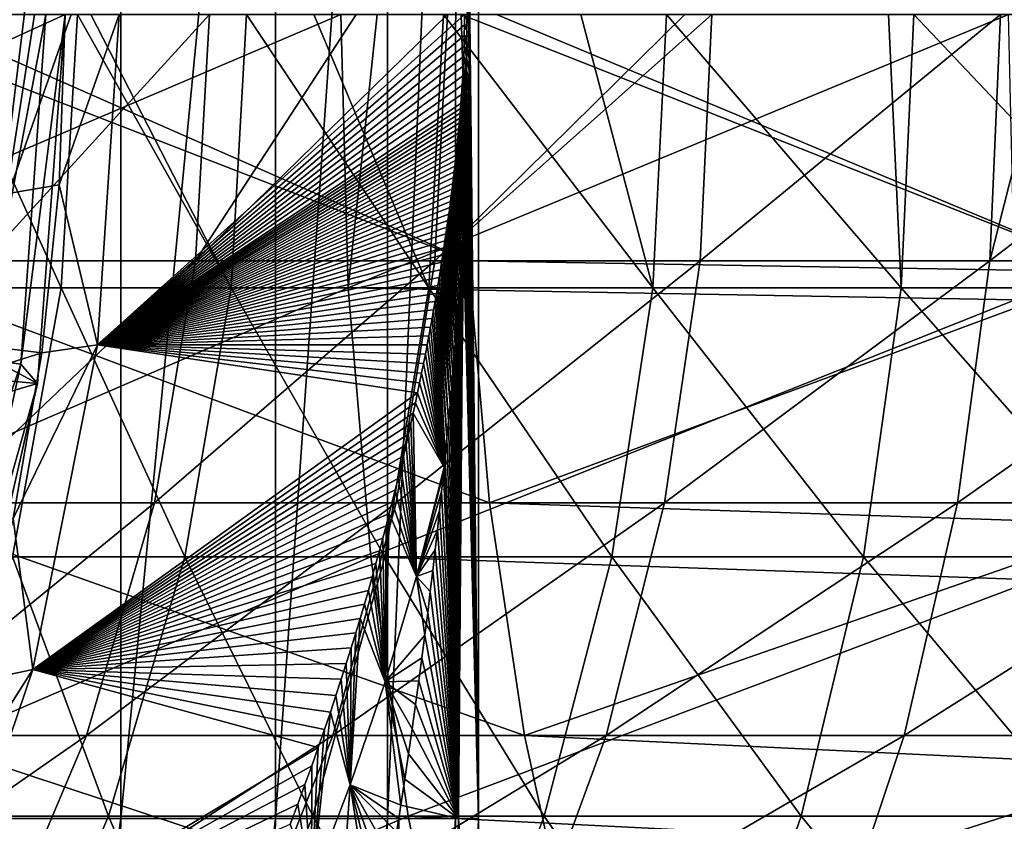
# Model space of a CAD drawing. Header units: metres. Extents: x 26 to 263, y -109 to 109.
# Tile 497 of 656: x 100.76 to 105.93, y -4.24 to -0.03. Entities that reach past the tile are written whole.
import ezdxf

# ---------------------------------------------------------------- set-up
doc = ezdxf.new("R2010")
doc.units = ezdxf.units.M
doc.layers.add('solid_500750', color=7, linetype='CONTINUOUS')

msp = doc.modelspace()

# ---------------------------------------------------------------- linework, layer by layer
at = {"layer": 'solid_500750'}
for points in [[(100.27169, -4.220759, -8.915904), (100.272202, 4.16214, -8.916275), (101.292938, 4.16214, -7.307853)], [(101.292381, -4.220759, -7.307549), (100.27169, -4.220759, -8.915904), (101.292938, 4.16214, -7.307853)], [(101.292381, -4.220759, -7.307549), (101.292938, 4.16214, -7.307853), (102.104034, 4.16214, -5.584182)], [(102.103447, -4.220759, -5.58395), (101.292381, -4.220759, -7.307549), (102.104034, 4.16214, -5.584182)], [(102.103447, -4.220759, -5.58395), (102.104034, 4.16214, -5.584182), (102.692703, 4.16214, -3.772445)], [(102.692093, -4.220759, -3.772288), (102.103447, -4.220759, -5.58395), (102.692703, 4.16214, -3.772445)], [(102.692093, -4.220759, -3.772288), (102.692703, 4.16214, -3.772445), (103.04966, 4.16214, -1.901214)], [(103.049034, -4.220759, -1.901135), (102.692093, -4.220759, -3.772288), (103.04966, 4.16214, -1.901214)], [(103.049034, -4.220759, -1.901135), (103.04966, 4.16214, -1.901214), (103.169273, 4.16214)], [(103.16864, -4.220759), (103.049034, -4.220759, -1.901135), (103.169273, 4.16214)], [(103.066521, 4.16214, 1.762635), (103.16864, -4.220759), (103.169273, 4.16214)], [(103.066521, 4.16214, 1.762635), (103.122345, 0.141442, 1.447564), (103.16864, -4.220759)], [(103.122345, 0.141442, 1.447564), (103.122971, 0, 1.441266), (103.16864, -4.220759)], [(100.854797, -1.937549, 38), (97.10952, -1.605924, 38), (97.25, 0, 38)], [(100.854797, -1.937549, 38), (97.25, 0, 38), (101, 0, 38)], [(101, 0, 38), (97.999527, 0.008104, 38), (97.899147, -1.415541, 38)], [(100.96843, -0.894344, 38), (101, 0, 38), (97.899147, -1.415541, 38)], [(103.116379, -1.293583, 96.456635), (99.785339, 0, 94.826462), (100.179688, 0, 95.050835)], [(103.116379, -1.293583, 96.456635), (99.829506, -1.293583, 94.749786), (99.785339, 0, 94.826462)], [(103.116379, -1.293583, 96.456635), (100.179688, 0, 95.050835), (103.079071, 0, 96.536865)], [(100.979202, -1.435788, 67.34436), (100.240311, -1.435788, 65.562065), (100.328735, 0, 65.529854)], [(101.064476, 0, 67.304558), (100.979202, -1.435788, 67.34436), (100.328735, 0, 65.529854)], [(100.57692, -1.293583, 69.803154), (101.031456, 0, 70.389801), (100.653534, 0, 69.758881)], [(100.57692, -1.293583, 69.803154), (101.756989, 0, 71.48912), (101.031456, 0, 70.389801)], [(101.684532, -1.293583, 71.539917), (101.756989, 0, 71.48912), (100.57692, -1.293583, 69.803154)], [(100.767738, -1.835723, 41.644981), (100.854797, -1.937549, 38), (101, 0, 38)], [(100.899033, 0, 41.644981), (100.767738, -1.835723, 41.644981), (101, 0, 38)], [(101.283409, 0, 36.392689), (101, 0, 38), (100.96843, -0.894344, 38)], [(101.283409, 0, 36.392689), (100.96843, -0.894344, 38), (101.169769, -1.733833, 36.392689)], [(101.870766, -1.435788, 69.055405), (100.979202, -1.435788, 67.34436), (101.064476, 0, 67.304558)], [(101.135612, 0, 67.45549), (101.870766, -1.435788, 69.055405), (101.064476, 0, 67.304558)], [(101.135612, 0, 67.45549), (101.95224, 0, 69.008308), (101.870766, -1.435788, 69.055405)], [(103.09597, 0, 1.807087), (101.283409, 0, 36.392689), (101.169769, -1.733833, 36.392689)], [(103.09568, -0.055153, 1.810572), (103.09597, 0, 1.807087), (101.169769, -1.733833, 36.392689)], [(101.684532, -1.293583, 71.539917), (102.527756, 0, 72.526733), (101.756989, 0, 71.48912)], [(101.684532, -1.293583, 71.539917), (103.007187, 0, 73.116501), (102.527756, 0, 72.526733)], [(102.939438, -1.293583, 73.173424), (103.007187, 0, 73.116501), (101.684532, -1.293583, 71.539917)], [(102.908203, -1.435788, 70.682137), (101.870766, -1.435788, 69.055405), (101.95224, 0, 69.008308)], [(102.306038, 0, 69.598961), (102.908203, -1.435788, 70.682137), (101.95224, 0, 69.008308)], [(102.306038, 0, 69.598961), (102.985268, 0, 70.628113), (102.908203, -1.435788, 70.682137)], [(105.951111, 0, 99.346474), (102.637108, 0, 97.985046), (102.486252, -1.435788, 97.811661)], [(105.986153, -1.497833, 99.250198), (105.951111, 0, 99.346474), (102.486252, -1.435788, 97.811661)], [(104.083611, -1.435788, 72.212151), (102.908203, -1.435788, 70.682137), (102.985268, 0, 70.628113)], [(102.939438, -1.293583, 73.173424), (104.251686, 0, 74.484657), (103.007187, 0, 73.116501)], [(102.939438, -1.293583, 73.173424), (104.394592, 0, 74.628609), (104.251686, 0, 74.484657)], [(104.332069, -1.293583, 74.691216), (104.394592, 0, 74.628609), (102.939438, -1.293583, 73.173424)], [(103.706833, 0, 71.599495), (104.083611, -1.435788, 72.212151), (102.985268, 0, 70.628113)], [(106.497215, -1.351991, 97.846069), (103.079071, 0, 96.536865), (103.263115, 0, 96.621925)], [(106.497215, -1.351991, 97.846069), (103.116379, -1.293583, 96.456635), (103.079071, 0, 96.536865)], [(103.122864, -0.058775, 1.442385), (103.09597, 0, 1.807087), (103.09568, -0.055153, 1.810572)], [(103.122971, 0, 1.441266), (103.09597, 0, 1.807087), (103.122864, -0.058775, 1.442385)], [(103.122971, 0, 1.441266), (103.122864, -0.058775, 1.442385), (103.16864, -4.220759)], [(106.497215, -1.351991, 97.846069), (103.263115, 0, 96.621925), (106.464142, 0, 97.936935)], [(103.706833, 0, 71.599495), (104.155663, 0, 72.151619), (104.083611, -1.435788, 72.212151)], [(105.388016, -1.435788, 73.633797), (104.083611, -1.435788, 72.212151), (104.155663, 0, 72.151619)], [(105.320724, 0, 73.432449), (105.388016, -1.435788, 73.633797), (104.155663, 0, 72.151619)], [(104.332069, -1.293583, 74.691216), (105.908638, 0, 76.013901), (104.394592, 0, 74.628609)], [(105.851814, -1.293583, 76.081726), (105.908638, 0, 76.013901), (104.332069, -1.293583, 74.691216)], [(105.320724, 0, 73.432449), (105.454514, 0, 73.567207), (105.388016, -1.435788, 73.633797)], [(106.811478, -1.435788, 74.936218), (105.388016, -1.435788, 73.633797), (105.454514, 0, 73.567207)], [(106.87191, 0, 74.864082), (106.811478, -1.435788, 74.936218), (105.454514, 0, 73.567207)], [(105.851814, -1.293583, 76.081726), (106.182014, 0, 76.239441), (105.908638, 0, 76.013901)], [(105.851814, -1.293583, 76.081726), (107.537758, 0, 77.261826), (106.182014, 0, 76.239441)], [(107.487068, -1.293583, 77.334351), (107.537758, 0, 77.261826), (105.851814, -1.293583, 76.081726)], [(102.446564, 0, 97.896996), (99.444855, 0, 96.358513), (99.083565, -1.435788, 96.044678)], [(102.486252, -1.435788, 97.811661), (102.446564, 0, 97.896996), (99.083565, -1.435788, 96.044678)], [(100.557426, -1.805485, 45.296143), (100.767738, -1.835723, 41.644981), (100.899033, 0, 41.644981)], [(100.557426, -1.805485, 45.296143), (100.899033, 0, 41.644981), (100.840248, 0, 42.868813)], [(100.686554, 0, 45.296143), (100.557426, -1.805485, 45.296143), (100.840248, 0, 42.868813)], [(102.637108, 0, 97.985046), (102.446564, 0, 97.896996), (102.486252, -1.435788, 97.811661)], [(103.094841, -0.110333, 1.820886), (103.09568, -0.055153, 1.810572), (101.169769, -1.733833, 36.392689)], [(103.122543, -0.117442, 1.445542), (103.09568, -0.055153, 1.810572), (103.094841, -0.110333, 1.820886)], [(103.122864, -0.058775, 1.442385), (103.09568, -0.055153, 1.810572), (103.122543, -0.117442, 1.445542)], [(103.122864, -0.058775, 1.442385), (103.122543, -0.117442, 1.445542), (103.16864, -4.220759)], [(103.09346, -0.165212, 1.837698), (103.094841, -0.110333, 1.820886), (101.169769, -1.733833, 36.392689)], [(103.121284, -0.234706, 1.4581), (103.094841, -0.110333, 1.820886), (103.09346, -0.165212, 1.837698)], [(103.122543, -0.117442, 1.445542), (103.094841, -0.110333, 1.820886), (103.122025, -0.17609, 1.450783)], [(103.122025, -0.17609, 1.450783), (103.094841, -0.110333, 1.820886), (103.121284, -0.234706, 1.4581)], [(103.122543, -0.117442, 1.445542), (103.122025, -0.17609, 1.450783), (103.16864, -4.220759)], [(103.091576, -0.219314, 1.860504), (103.09346, -0.165212, 1.837698), (101.169769, -1.733833, 36.392689)], [(103.120369, -0.292619, 1.467151), (103.09346, -0.165212, 1.837698), (103.091576, -0.219314, 1.860504)], [(103.121284, -0.234706, 1.4581), (103.09346, -0.165212, 1.837698), (103.120369, -0.292619, 1.467151)], [(103.122025, -0.17609, 1.450783), (103.121284, -0.234706, 1.4581), (103.16864, -4.220759)], [(103.089272, -0.271922, 1.888115), (103.091576, -0.219314, 1.860504), (101.169769, -1.733833, 36.392689)], [(103.118004, -0.406125, 1.490322), (103.091576, -0.219314, 1.860504), (103.089272, -0.271922, 1.888115)], [(103.120369, -0.292619, 1.467151), (103.091576, -0.219314, 1.860504), (103.119263, -0.349911, 1.478032)], [(103.119263, -0.349911, 1.478032), (103.091576, -0.219314, 1.860504), (103.118004, -0.406125, 1.490322)], [(103.121284, -0.234706, 1.4581), (103.120369, -0.292619, 1.467151), (103.16864, -4.220759)], [(103.086624, -0.322781, 1.919518), (103.089272, -0.271922, 1.888115), (101.169769, -1.733833, 36.392689)], [(103.116615, -0.460727, 1.503714), (103.089272, -0.271922, 1.888115), (103.086624, -0.322781, 1.919518)], [(103.118004, -0.406125, 1.490322), (103.089272, -0.271922, 1.888115), (103.116615, -0.460727, 1.503714)], [(103.120369, -0.292619, 1.467151), (103.119263, -0.349911, 1.478032), (103.16864, -4.220759)], [(103.083679, -0.371951, 1.954052), (103.086624, -0.322781, 1.919518), (101.169769, -1.733833, 36.392689)], [(103.11348, -0.566251, 1.533577), (103.086624, -0.322781, 1.919518), (103.083679, -0.371951, 1.954052)], [(103.116615, -0.460727, 1.503714), (103.086624, -0.322781, 1.919518), (103.115097, -0.514038, 1.518255)], [(103.115097, -0.514038, 1.518255), (103.086624, -0.322781, 1.919518), (103.11348, -0.566251, 1.533577)], [(103.119263, -0.349911, 1.478032), (103.118004, -0.406125, 1.490322), (103.16864, -4.220759)], [(103.080482, -0.419747, 1.991142), (103.083679, -0.371951, 1.954052), (101.169769, -1.733833, 36.392689)], [(103.111755, -0.617163, 1.549692), (103.083679, -0.371951, 1.954052), (103.080482, -0.419747, 1.991142)], [(103.11348, -0.566251, 1.533577), (103.083679, -0.371951, 1.954052), (103.111755, -0.617163, 1.549692)], [(103.118004, -0.406125, 1.490322), (103.116615, -0.460727, 1.503714), (103.16864, -4.220759)], [(103.076897, -0.468421, 2.032146), (103.080482, -0.419747, 1.991142), (101.169769, -1.733833, 36.392689)], [(103.109886, -0.668554, 1.566981), (103.080482, -0.419747, 1.991142), (103.076897, -0.468421, 2.032146)], [(103.111755, -0.617163, 1.549692), (103.080482, -0.419747, 1.991142), (103.109886, -0.668554, 1.566981)], [(103.116615, -0.460727, 1.503714), (103.115097, -0.514038, 1.518255), (103.16864, -4.220759)], [(103.074944, -0.493287, 2.054274), (103.076897, -0.468421, 2.032146), (101.169769, -1.733833, 36.392689)], [(103.072853, -0.518804, 2.077742), (103.074944, -0.493287, 2.054274), (101.169769, -1.733833, 36.392689)], [(103.105675, -0.773817, 1.605264), (103.074944, -0.493287, 2.054274), (103.072853, -0.518804, 2.077742)], [(103.107864, -0.720656, 1.585448), (103.076897, -0.468421, 2.032146), (103.074944, -0.493287, 2.054274)], [(103.107864, -0.720656, 1.585448), (103.074944, -0.493287, 2.054274), (103.105675, -0.773817, 1.605264)], [(103.109886, -0.668554, 1.566981), (103.076897, -0.468421, 2.032146), (103.107864, -0.720656, 1.585448)], [(103.115097, -0.514038, 1.518255), (103.11348, -0.566251, 1.533577), (103.16864, -4.220759)], [(103.070641, -0.544884, 2.102478), (103.072853, -0.518804, 2.077742), (101.169769, -1.733833, 36.392689)], [(103.068298, -0.571412, 2.128371), (103.070641, -0.544884, 2.102478), (101.169769, -1.733833, 36.392689)], [(103.103264, -0.828935, 1.62674), (103.070641, -0.544884, 2.102478), (103.068298, -0.571412, 2.128371)], [(103.103264, -0.828935, 1.62674), (103.072853, -0.518804, 2.077742), (103.070641, -0.544884, 2.102478)], [(103.105675, -0.773817, 1.605264), (103.072853, -0.518804, 2.077742), (103.103264, -0.828935, 1.62674)], [(103.11348, -0.566251, 1.533577), (103.111755, -0.617163, 1.549692), (103.16864, -4.220759)], [(103.065834, -0.598367, 2.155411), (103.068298, -0.571412, 2.128371), (101.169769, -1.733833, 36.392689)], [(103.06324, -0.625751, 2.183589), (103.065834, -0.598367, 2.155411), (101.169769, -1.733833, 36.392689)], [(103.097824, -0.943434, 1.674053), (103.065834, -0.598367, 2.155411), (103.06324, -0.625751, 2.183589)], [(103.100639, -0.885638, 1.649739), (103.068298, -0.571412, 2.128371), (103.065834, -0.598367, 2.155411)], [(103.100639, -0.885638, 1.649739), (103.065834, -0.598367, 2.155411), (103.097824, -0.943434, 1.674053)], [(103.103264, -0.828935, 1.62674), (103.068298, -0.571412, 2.128371), (103.100639, -0.885638, 1.649739)], [(103.111755, -0.617163, 1.549692), (103.109886, -0.668554, 1.566981), (103.16864, -4.220759)], [(103.060539, -0.653452, 2.212753), (103.06324, -0.625751, 2.183589), (101.169769, -1.733833, 36.392689)], [(103.057716, -0.681459, 2.242903), (103.060539, -0.653452, 2.212753), (101.169769, -1.733833, 36.392689)], [(103.09481, -1.002383, 1.699718), (103.060539, -0.653452, 2.212753), (103.057716, -0.681459, 2.242903)], [(103.09481, -1.002383, 1.699718), (103.06324, -0.625751, 2.183589), (103.060539, -0.653452, 2.212753)], [(103.097824, -0.943434, 1.674053), (103.06324, -0.625751, 2.183589), (103.09481, -1.002383, 1.699718)], [(103.109886, -0.668554, 1.566981), (103.107864, -0.720656, 1.585448), (103.16864, -4.220759)], [(103.054771, -0.709785, 2.27403), (103.057716, -0.681459, 2.242903), (101.169769, -1.733833, 36.392689)], [(103.051712, -0.738409, 2.306063), (103.054771, -0.709785, 2.27403), (101.169769, -1.733833, 36.392689)], [(103.088211, -1.122906, 1.754523), (103.054771, -0.709785, 2.27403), (103.051712, -0.738409, 2.306063)], [(103.091606, -1.062274, 1.726576), (103.057716, -0.681459, 2.242903), (103.054771, -0.709785, 2.27403)], [(103.091606, -1.062274, 1.726576), (103.054771, -0.709785, 2.27403), (103.088211, -1.122906, 1.754523)], [(103.09481, -1.002383, 1.699718), (103.057716, -0.681459, 2.242903), (103.091606, -1.062274, 1.726576)], [(103.107864, -0.720656, 1.585448), (103.105675, -0.773817, 1.605264), (103.16864, -4.220759)], [(103.048538, -0.767304, 2.338993), (103.051712, -0.738409, 2.306063), (101.169769, -1.733833, 36.392689)], [(103.045242, -0.796559, 2.372886), (103.048538, -0.767304, 2.338993), (101.169769, -1.733833, 36.392689)], [(103.08461, -1.184505, 1.78364), (103.048538, -0.767304, 2.338993), (103.045242, -0.796559, 2.372886)], [(103.088211, -1.122906, 1.754523), (103.051712, -0.738409, 2.306063), (103.048538, -0.767304, 2.338993)], [(103.088211, -1.122906, 1.754523), (103.048538, -0.767304, 2.338993), (103.08461, -1.184505, 1.78364)], [(103.105675, -0.773817, 1.605264), (103.103264, -0.828935, 1.62674), (103.16864, -4.220759)], [(103.041809, -0.826235, 2.407786), (103.045242, -0.796559, 2.372886), (101.169769, -1.733833, 36.392689)], [(103.038246, -0.856296, 2.443663), (103.041809, -0.826235, 2.407786), (101.169769, -1.733833, 36.392689)], [(103.076759, -1.31115, 1.845475), (103.041809, -0.826235, 2.407786), (103.038246, -0.856296, 2.443663)], [(103.080795, -1.247266, 1.813959), (103.045242, -0.796559, 2.372886), (103.041809, -0.826235, 2.407786)], [(103.080795, -1.247266, 1.813959), (103.041809, -0.826235, 2.407786), (103.076759, -1.31115, 1.845475)], [(103.08461, -1.184505, 1.78364), (103.045242, -0.796559, 2.372886), (103.080795, -1.247266, 1.813959)], [(103.034538, -0.886844, 2.480613), (103.038246, -0.856296, 2.443663), (101.169769, -1.733833, 36.392689)], [(103.076759, -1.31115, 1.845475), (103.038246, -0.856296, 2.443663), (103.034538, -0.886844, 2.480613)], [(103.103264, -0.828935, 1.62674), (103.100639, -0.885638, 1.649739), (103.16864, -4.220759)], [(100.877762, -1.776128, 38), (100.96843, -0.894344, 38), (97.899147, -1.415541, 38)], [(101.169769, -1.733833, 36.392689), (100.96843, -0.894344, 38), (100.877762, -1.776128, 38)], [(103.03067, -0.917909, 2.518662), (103.034538, -0.886844, 2.480613), (101.169769, -1.733833, 36.392689)], [(103.026657, -0.949479, 2.557801), (103.03067, -0.917909, 2.518662), (101.169769, -1.733833, 36.392689)], [(103.06794, -1.443332, 1.912474), (103.03067, -0.917909, 2.518662), (103.026657, -0.949479, 2.557801)], [(103.072479, -1.376521, 1.878322), (103.034538, -0.886844, 2.480613), (103.03067, -0.917909, 2.518662)], [(103.072479, -1.376521, 1.878322), (103.03067, -0.917909, 2.518662), (103.06794, -1.443332, 1.912474)], [(103.076759, -1.31115, 1.845475), (103.034538, -0.886844, 2.480613), (103.072479, -1.376521, 1.878322)], [(103.100639, -0.885638, 1.649739), (103.097824, -0.943434, 1.674053), (103.16864, -4.220759)], [(103.022469, -0.981646, 2.598123), (103.026657, -0.949479, 2.557801), (101.169769, -1.733833, 36.392689)], [(103.01812, -1.014397, 2.639615), (103.022469, -0.981646, 2.598123), (101.169769, -1.733833, 36.392689)], [(103.063118, -1.511822, 1.94804), (103.022469, -0.981646, 2.598123), (103.01812, -1.014397, 2.639615)], [(103.06794, -1.443332, 1.912474), (103.026657, -0.949479, 2.557801), (103.022469, -0.981646, 2.598123)], [(103.06794, -1.443332, 1.912474), (103.022469, -0.981646, 2.598123), (103.063118, -1.511822, 1.94804)], [(103.097824, -0.943434, 1.674053), (103.09481, -1.002383, 1.699718), (103.16864, -4.220759)], [(103.01358, -1.047761, 2.682309), (103.01812, -1.014397, 2.639615), (101.169769, -1.733833, 36.392689)], [(103.058006, -1.582117, 1.985067), (103.01812, -1.014397, 2.639615), (103.01358, -1.047761, 2.682309)], [(103.063118, -1.511822, 1.94804), (103.01812, -1.014397, 2.639615), (103.058006, -1.582117, 1.985067)], [(103.09481, -1.002383, 1.699718), (103.091606, -1.062274, 1.726576), (103.16864, -4.220759)], [(103.008858, -1.081814, 2.726291), (103.01358, -1.047761, 2.682309), (101.169769, -1.733833, 36.392689)], [(103.003937, -1.116524, 2.771526), (103.008858, -1.081814, 2.726291), (101.169769, -1.733833, 36.392689)], [(103.052574, -1.654254, 2.023577), (103.008858, -1.081814, 2.726291), (103.003937, -1.116524, 2.771526)], [(103.052574, -1.654254, 2.023577), (103.01358, -1.047761, 2.682309), (103.008858, -1.081814, 2.726291)], [(103.058006, -1.582117, 1.985067), (103.01358, -1.047761, 2.682309), (103.052574, -1.654254, 2.023577)], [(103.091606, -1.062274, 1.726576), (103.088211, -1.122906, 1.754523), (103.16864, -4.220759)], [(102.99881, -1.151947, 2.818079), (103.003937, -1.116524, 2.771526), (101.169769, -1.733833, 36.392689)], [(103.046799, -1.728509, 2.063702), (103.003937, -1.116524, 2.771526), (102.99881, -1.151947, 2.818079)], [(103.052574, -1.654254, 2.023577), (103.003937, -1.116524, 2.771526), (103.046799, -1.728509, 2.063702)], [(103.088211, -1.122906, 1.754523), (103.063728, -4.220759, 1.780939), (103.16864, -4.220759)], [(103.088211, -1.122906, 1.754523), (103.08461, -1.184505, 1.78364), (103.063728, -4.220759, 1.780939)], [(102.993469, -1.18814, 2.866019), (102.99881, -1.151947, 2.818079), (101.169769, -1.733833, 36.392689)], [(102.987907, -1.225071, 2.91531), (102.993469, -1.18814, 2.866019), (101.169769, -1.733833, 36.392689)], [(103.040672, -1.804817, 2.105405), (102.993469, -1.18814, 2.866019), (102.987907, -1.225071, 2.91531)], [(103.040672, -1.804817, 2.105405), (102.99881, -1.151947, 2.818079), (102.993469, -1.18814, 2.866019)], [(103.046799, -1.728509, 2.063702), (102.99881, -1.151947, 2.818079), (103.040672, -1.804817, 2.105405)], [(103.08461, -1.184505, 1.78364), (103.080795, -1.247266, 1.813959), (103.063728, -4.220759, 1.780939)], [(102.982101, -1.262808, 2.966034), (102.987907, -1.225071, 2.91531), (101.169769, -1.733833, 36.392689)], [(103.034157, -1.883468, 2.14884), (102.987907, -1.225071, 2.91531), (102.982101, -1.262808, 2.966034)], [(103.040672, -1.804817, 2.105405), (102.987907, -1.225071, 2.91531), (103.034157, -1.883468, 2.14884)], [(102.976059, -1.30138, 3.018228), (102.982101, -1.262808, 2.966034), (101.169769, -1.733833, 36.392689)], [(103.027222, -1.964474, 2.194007), (102.982101, -1.262808, 2.966034), (102.976059, -1.30138, 3.018228)], [(103.034157, -1.883468, 2.14884), (102.982101, -1.262808, 2.966034), (103.027222, -1.964474, 2.194007)], [(103.080795, -1.247266, 1.813959), (103.076759, -1.31115, 1.845475), (103.063728, -4.220759, 1.780939)], [(103.227615, -2.563069, 96.21743), (99.961189, -2.563069, 94.521202), (99.829506, -1.293583, 94.749786)], [(103.116379, -1.293583, 96.456635), (103.227615, -2.563069, 96.21743), (99.829506, -1.293583, 94.749786)], [(101.684532, -1.293583, 71.539917), (100.57692, -1.293583, 69.803154), (100.348518, -2.563069, 69.935158)], [(101.468521, -2.563069, 71.691338), (101.684532, -1.293583, 71.539917), (100.348518, -2.563069, 69.935158)], [(102.969757, -1.340769, 3.071874), (102.976059, -1.30138, 3.018228), (101.169769, -1.733833, 36.392689)], [(102.963196, -1.381033, 3.12704), (102.969757, -1.340769, 3.071874), (101.169769, -1.733833, 36.392689)], [(102.939438, -1.293583, 73.173424), (101.684532, -1.293583, 71.539917), (101.468521, -2.563069, 71.691338)], [(102.737457, -2.563069, 73.343109), (102.939438, -1.293583, 73.173424), (101.468521, -2.563069, 71.691338)], [(104.332069, -1.293583, 74.691216), (102.939438, -1.293583, 73.173424), (102.737457, -2.563069, 73.343109)], [(104.145668, -2.563069, 74.877884), (104.332069, -1.293583, 74.691216), (102.737457, -2.563069, 73.343109)], [(103.019859, -2.047942, 2.240965), (102.969757, -1.340769, 3.071874), (102.963196, -1.381033, 3.12704)], [(103.019859, -2.047942, 2.240965), (102.976059, -1.30138, 3.018228), (102.969757, -1.340769, 3.071874)], [(103.027222, -1.964474, 2.194007), (102.976059, -1.30138, 3.018228), (103.019859, -2.047942, 2.240965)], [(103.076759, -1.31115, 1.845475), (103.072479, -1.376521, 1.878322), (103.063728, -4.220759, 1.780939)], [(106.497215, -1.351991, 97.846069), (103.227615, -2.563069, 96.21743), (103.116379, -1.293583, 96.456635)], [(105.851814, -1.293583, 76.081726), (104.332069, -1.293583, 74.691216), (104.145668, -2.563069, 74.877884)], [(105.682404, -2.563069, 76.283951), (105.851814, -1.293583, 76.081726), (104.145668, -2.563069, 74.877884)], [(107.487068, -1.293583, 77.334351), (105.851814, -1.293583, 76.081726), (105.682404, -2.563069, 76.283951)], [(107.335945, -2.563069, 77.550583), (107.487068, -1.293583, 77.334351), (105.682404, -2.563069, 76.283951)], [(102.956352, -1.422174, 3.183733), (102.963196, -1.381033, 3.12704), (101.169769, -1.733833, 36.392689)], [(103.012024, -2.134017, 2.289788), (102.963196, -1.381033, 3.12704), (102.956352, -1.422174, 3.183733)], [(103.019859, -2.047942, 2.240965), (102.963196, -1.381033, 3.12704), (103.012024, -2.134017, 2.289788)], [(103.072479, -1.376521, 1.878322), (103.06794, -1.443332, 1.912474), (103.063728, -4.220759, 1.780939)], [(106.497215, -1.351991, 97.846069), (106.595757, -2.676459, 97.575325), (103.227615, -2.563069, 96.21743)], [(100.877762, -1.776128, 38), (97.899147, -1.415541, 38), (97.595749, -2.81419, 38)], [(102.486252, -1.435788, 97.811661), (99.083565, -1.435788, 96.044678), (99.223686, -2.847009, 95.801437)], [(102.604614, -2.847009, 97.557129), (102.486252, -1.435788, 97.811661), (99.223686, -2.847009, 95.801437)], [(100.979202, -1.435788, 67.34436), (100.724831, -2.847009, 67.463081), (100.240311, -1.435788, 65.562065)], [(101.627724, -2.847009, 69.195862), (100.724831, -2.847009, 67.463081), (100.979202, -1.435788, 67.34436)], [(101.870766, -1.435788, 69.055405), (101.627724, -2.847009, 69.195862), (100.979202, -1.435788, 67.34436)], [(102.949234, -1.464189, 3.241948), (102.956352, -1.422174, 3.183733), (101.169769, -1.733833, 36.392689)], [(102.678345, -2.847009, 70.843262), (101.627724, -2.847009, 69.195862), (101.870766, -1.435788, 69.055405)], [(102.908203, -1.435788, 70.682137), (102.678345, -2.847009, 70.843262), (101.870766, -1.435788, 69.055405)], [(105.986153, -1.497833, 99.250198), (102.486252, -1.435788, 97.811661), (102.604614, -2.847009, 97.557129)], [(103.868683, -2.847009, 72.392723), (102.678345, -2.847009, 70.843262), (102.908203, -1.435788, 70.682137)], [(104.083611, -1.435788, 72.212151), (103.868683, -2.847009, 72.392723), (102.908203, -1.435788, 70.682137)], [(103.003708, -2.222661, 2.340455), (102.956352, -1.422174, 3.183733), (102.949234, -1.464189, 3.241948)], [(103.012024, -2.134017, 2.289788), (102.956352, -1.422174, 3.183733), (103.003708, -2.222661, 2.340455)], [(103.06794, -1.443332, 1.912474), (103.063118, -1.511822, 1.94804), (103.063728, -4.220759, 1.780939)], [(105.189667, -2.847009, 73.832428), (103.868683, -2.847009, 72.392723), (104.083611, -1.435788, 72.212151)], [(105.388016, -1.435788, 73.633797), (105.189667, -2.847009, 73.832428), (104.083611, -1.435788, 72.212151)], [(106.63121, -2.847009, 75.151398), (105.189667, -2.847009, 73.832428), (105.388016, -1.435788, 73.633797)], [(106.811478, -1.435788, 74.936218), (106.63121, -2.847009, 75.151398), (105.388016, -1.435788, 73.633797)], [(102.941826, -1.5071, 3.301705), (102.949234, -1.464189, 3.241948), (101.169769, -1.733833, 36.392689)], [(106.09063, -2.967764, 98.963165), (105.986153, -1.497833, 99.250198), (102.604614, -2.847009, 97.557129)], [(102.994881, -2.31397, 2.393013), (102.949234, -1.464189, 3.241948), (102.941826, -1.5071, 3.301705)], [(103.003708, -2.222661, 2.340455), (102.949234, -1.464189, 3.241948), (102.994881, -2.31397, 2.393013)], [(102.934113, -1.550897, 3.363), (102.941826, -1.5071, 3.301705), (101.169769, -1.733833, 36.392689)], [(102.988579, -2.377459, 2.429759), (102.941826, -1.5071, 3.301705), (102.934113, -1.550897, 3.363)], [(102.994881, -2.31397, 2.393013), (102.941826, -1.5071, 3.301705), (102.988579, -2.377459, 2.429759)], [(103.063118, -1.511822, 1.94804), (103.058006, -1.582117, 1.985067), (103.063728, -4.220759, 1.780939)], [(102.926094, -1.595588, 3.425837), (102.934113, -1.550897, 3.363), (101.169769, -1.733833, 36.392689)], [(102.917747, -1.641185, 3.490222), (102.926094, -1.595588, 3.425837), (101.169769, -1.733833, 36.392689)], [(102.988579, -2.377459, 2.429759), (102.926094, -1.595588, 3.425837), (102.917747, -1.641185, 3.490222)], [(102.988579, -2.377459, 2.429759), (102.934113, -1.550897, 3.363), (102.926094, -1.595588, 3.425837)], [(103.058006, -1.582117, 1.985067), (103.052574, -1.654254, 2.023577), (103.063728, -4.220759, 1.780939)], [(100.854797, -1.937549, 38), (96.692314, -3.163174, 38), (97.10952, -1.605924, 38)], [(102.909088, -1.687677, 3.556151), (102.917747, -1.641185, 3.490222), (101.169769, -1.733833, 36.392689)], [(102.988579, -2.377459, 2.429759), (102.917747, -1.641185, 3.490222), (102.909088, -1.687677, 3.556151)], [(102.900085, -1.73508, 3.623634), (102.909088, -1.687677, 3.556151), (101.169769, -1.733833, 36.392689)], [(102.988579, -2.377459, 2.429759), (102.909088, -1.687677, 3.556151), (102.900085, -1.73508, 3.623634)], [(103.052574, -1.654254, 2.023577), (103.046799, -1.728509, 2.063702), (103.063728, -4.220759, 1.780939)], [(101.169769, -1.733833, 36.392689), (100.877762, -1.776128, 38), (100.728004, -2.64535, 38)], [(101.169769, -1.733833, 36.392689), (100.728004, -2.64535, 38), (100.830788, -3.438, 36.392689)], [(102.849655, -1.985861, 3.984452), (101.169769, -1.733833, 36.392689), (100.830788, -3.438, 36.392689)], [(102.890732, -1.783398, 3.692673), (102.900085, -1.73508, 3.623634), (101.169769, -1.733833, 36.392689)], [(102.881027, -1.832625, 3.763268), (102.890732, -1.783398, 3.692673), (101.169769, -1.733833, 36.392689)], [(102.870949, -1.88278, 3.83543), (102.881027, -1.832625, 3.763268), (101.169769, -1.733833, 36.392689)], [(102.860497, -1.933858, 3.909157), (102.870949, -1.88278, 3.83543), (101.169769, -1.733833, 36.392689)], [(102.849655, -1.985861, 3.984452), (102.860497, -1.933858, 3.909157), (101.169769, -1.733833, 36.392689)], [(102.988579, -2.377459, 2.429759), (102.900085, -1.73508, 3.623634), (102.890732, -1.783398, 3.692673)], [(103.046799, -1.728509, 2.063702), (103.040672, -1.804817, 2.105405), (103.063728, -4.220759, 1.780939)], [(100.728004, -2.64535, 38), (100.877762, -1.776128, 38), (97.595749, -2.81419, 38)], [(100.557426, -1.805485, 45.296143), (100.172661, -3.574216, 45.296143), (100.767738, -1.835723, 41.644981)], [(102.988579, -2.377459, 2.429759), (102.890732, -1.783398, 3.692673), (102.881027, -1.832625, 3.763268)], [(103.040672, -1.804817, 2.105405), (103.034157, -1.883468, 2.14884), (103.063728, -4.220759, 1.780939)], [(100.172661, -3.574216, 45.296143), (100.376526, -3.634077, 41.644981), (100.767738, -1.835723, 41.644981)], [(100.767738, -1.835723, 41.644981), (100.376526, -3.634077, 41.644981), (100.854797, -1.937549, 38)], [(102.988579, -2.377459, 2.429759), (102.881027, -1.832625, 3.763268), (102.870949, -1.88278, 3.83543)], [(102.988579, -2.377459, 2.429759), (102.870949, -1.88278, 3.83543), (102.860497, -1.933858, 3.909157)], [(103.034157, -1.883468, 2.14884), (103.027222, -1.964474, 2.194007), (103.063728, -4.220759, 1.780939)], [(100.854797, -1.937549, 38), (100.422447, -3.831817, 38), (96.692314, -3.163174, 38)], [(100.376526, -3.634077, 41.644981), (100.422447, -3.831817, 38), (100.854797, -1.937549, 38)], [(102.988579, -2.377459, 2.429759), (102.860497, -1.933858, 3.909157), (102.849655, -1.985861, 3.984452)], [(102.838417, -2.038808, 4.061325), (102.849655, -1.985861, 3.984452), (100.830788, -3.438, 36.392689)], [(102.988579, -2.377459, 2.429759), (102.849655, -1.985861, 3.984452), (102.838417, -2.038808, 4.061325)], [(103.027222, -1.964474, 2.194007), (103.019859, -2.047942, 2.240965), (103.063728, -4.220759, 1.780939)], [(102.826759, -2.092686, 4.139772), (102.838417, -2.038808, 4.061325), (100.830788, -3.438, 36.392689)], [(102.988579, -2.377459, 2.429759), (102.838417, -2.038808, 4.061325), (102.826759, -2.092686, 4.139772)], [(103.019859, -2.047942, 2.240965), (103.012024, -2.134017, 2.289788), (103.063728, -4.220759, 1.780939)], [(102.814682, -2.147507, 4.219802), (102.826759, -2.092686, 4.139772), (100.830788, -3.438, 36.392689)], [(102.843849, -2.950612, 3.241969), (102.826759, -2.092686, 4.139772), (102.814682, -2.147507, 4.219802)], [(102.843849, -2.950612, 3.241969), (102.988579, -2.377459, 2.429759), (102.826759, -2.092686, 4.139772)], [(102.802162, -2.203288, 4.301425), (102.814682, -2.147507, 4.219802), (100.830788, -3.438, 36.392689)], [(102.843849, -2.950612, 3.241969), (102.814682, -2.147507, 4.219802), (102.802162, -2.203288, 4.301425)], [(103.012024, -2.134017, 2.289788), (103.003708, -2.222661, 2.340455), (103.063728, -4.220759, 1.780939)], [(102.7892, -2.260016, 4.384643), (102.802162, -2.203288, 4.301425), (100.830788, -3.438, 36.392689)], [(102.843849, -2.950612, 3.241969), (102.802162, -2.203288, 4.301425), (102.7892, -2.260016, 4.384643)], [(102.775772, -2.317693, 4.469438), (102.7892, -2.260016, 4.384643), (100.830788, -3.438, 36.392689)], [(102.843849, -2.950612, 3.241969), (102.7892, -2.260016, 4.384643), (102.775772, -2.317693, 4.469438)], [(103.003708, -2.222661, 2.340455), (102.994881, -2.31397, 2.393013), (103.063728, -4.220759, 1.780939)], [(102.761871, -2.376297, 4.555777), (102.775772, -2.317693, 4.469438), (100.830788, -3.438, 36.392689)], [(102.843849, -2.950612, 3.241969), (102.775772, -2.317693, 4.469438), (102.761871, -2.376297, 4.555777)], [(102.994881, -2.31397, 2.393013), (102.988579, -2.377459, 2.429759), (103.063728, -4.220759, 1.780939)], [(102.747498, -2.435832, 4.643677), (102.761871, -2.376297, 4.555777), (100.830788, -3.438, 36.392689)], [(102.843849, -2.950612, 3.241969), (102.761871, -2.376297, 4.555777), (102.747498, -2.435832, 4.643677)], [(102.843849, -2.950612, 3.241969), (102.985512, -2.407931, 2.447451), (102.988579, -2.377459, 2.429759)], [(102.843849, -2.950612, 3.241969), (102.975586, -2.504584, 2.503786), (102.985512, -2.407931, 2.447451)], [(102.985512, -2.407931, 2.447451), (102.975586, -2.504584, 2.503786), (103.063728, -4.220759, 1.780939)], [(102.988579, -2.377459, 2.429759), (102.985512, -2.407931, 2.447451), (103.063728, -4.220759, 1.780939)], [(102.732613, -2.496382, 4.733241), (102.747498, -2.435832, 4.643677), (100.830788, -3.438, 36.392689)], [(102.843849, -2.950612, 3.241969), (102.747498, -2.435832, 4.643677), (102.732613, -2.496382, 4.733241)], [(102.717201, -2.557898, 4.824407), (102.732613, -2.496382, 4.733241), (100.830788, -3.438, 36.392689)], [(102.843849, -2.950612, 3.241969), (102.732613, -2.496382, 4.733241), (102.717201, -2.557898, 4.824407)], [(102.843849, -2.950612, 3.241969), (102.965073, -2.603934, 2.562016), (102.975586, -2.504584, 2.503786)], [(102.975586, -2.504584, 2.503786), (102.965073, -2.603934, 2.562016), (103.063728, -4.220759, 1.780939)], [(103.410706, -3.78481, 95.823715), (100.177933, -3.78481, 94.144958), (99.961189, -2.563069, 94.521202)], [(103.227615, -2.563069, 96.21743), (103.410706, -3.78481, 95.823715), (99.961189, -2.563069, 94.521202)], [(101.468521, -2.563069, 71.691338), (100.348518, -2.563069, 69.935158), (99.97258, -3.78481, 70.15242)], [(101.112968, -3.78481, 71.940575), (101.468521, -2.563069, 71.691338), (99.97258, -3.78481, 70.15242)], [(102.701248, -2.620448, 4.917278), (102.717201, -2.557898, 4.824407), (100.830788, -3.438, 36.392689)], [(102.737457, -2.563069, 73.343109), (101.468521, -2.563069, 71.691338), (101.112968, -3.78481, 71.940575)], [(102.405006, -3.78481, 73.622421), (102.737457, -2.563069, 73.343109), (101.112968, -3.78481, 71.940575)], [(104.145668, -2.563069, 74.877884), (102.737457, -2.563069, 73.343109), (102.405006, -3.78481, 73.622421)], [(103.838852, -3.78481, 75.185127), (104.145668, -2.563069, 74.877884), (102.405006, -3.78481, 73.622421)], [(102.843849, -2.950612, 3.241969), (102.717201, -2.557898, 4.824407), (102.701248, -2.620448, 4.917278)], [(106.595757, -2.676459, 97.575325), (103.410706, -3.78481, 95.823715), (103.227615, -2.563069, 96.21743)], [(105.682404, -2.563069, 76.283951), (104.145668, -2.563069, 74.877884), (103.838852, -3.78481, 75.185127)], [(105.403557, -3.78481, 76.616791), (105.682404, -2.563069, 76.283951), (103.838852, -3.78481, 75.185127)], [(107.335945, -2.563069, 77.550583), (105.682404, -2.563069, 76.283951), (105.403557, -3.78481, 76.616791)], [(107.087204, -3.78481, 77.906479), (107.335945, -2.563069, 77.550583), (105.403557, -3.78481, 76.616791)], [(102.684685, -2.68424, 5.012143), (102.701248, -2.620448, 4.917278), (100.830788, -3.438, 36.392689)], [(102.679848, -3.50299, 4.053905), (102.701248, -2.620448, 4.917278), (102.684685, -2.68424, 5.012143)], [(102.679848, -3.50299, 4.053905), (102.843849, -2.950612, 3.241969), (102.701248, -2.620448, 4.917278)], [(102.843849, -2.950612, 3.241969), (102.953949, -2.706001, 2.622146), (102.965073, -2.603934, 2.562016)], [(102.965073, -2.603934, 2.562016), (102.953949, -2.706001, 2.622146), (103.063728, -4.220759, 1.780939)], [(100.830788, -3.438, 36.392689), (100.728004, -2.64535, 38), (100.517967, -3.505652, 38)], [(102.667511, -2.749169, 5.108868), (102.684685, -2.68424, 5.012143), (100.830788, -3.438, 36.392689)], [(102.679848, -3.50299, 4.053905), (102.684685, -2.68424, 5.012143), (102.667511, -2.749169, 5.108868)], [(106.595757, -2.676459, 97.575325), (106.757767, -3.946443, 97.130211), (103.410706, -3.78481, 95.823715)], [(102.843849, -2.950612, 3.241969), (102.942184, -2.810823, 2.684191), (102.953949, -2.706001, 2.622146)], [(102.953949, -2.706001, 2.622146), (102.942184, -2.810823, 2.684191), (103.063728, -4.220759, 1.780939)], [(102.649666, -2.815416, 5.207713), (102.667511, -2.749169, 5.108868), (100.830788, -3.438, 36.392689)], [(102.679848, -3.50299, 4.053905), (102.667511, -2.749169, 5.108868), (102.649666, -2.815416, 5.207713)], [(102.631058, -2.883211, 5.309012), (102.649666, -2.815416, 5.207713), (100.830788, -3.438, 36.392689)], [(102.679848, -3.50299, 4.053905), (102.649666, -2.815416, 5.207713), (102.631058, -2.883211, 5.309012)], [(102.843849, -2.950612, 3.241969), (102.929749, -2.918392, 2.748141), (102.942184, -2.810823, 2.684191)], [(102.942184, -2.810823, 2.684191), (102.929749, -2.918392, 2.748141), (103.063728, -4.220759, 1.780939)], [(102.604614, -2.847009, 97.557129), (99.223686, -2.847009, 95.801437), (99.454552, -4.209518, 95.400673)], [(102.799637, -4.209518, 97.137749), (102.604614, -2.847009, 97.557129), (99.454552, -4.209518, 95.400673)], [(101.22728, -4.209518, 69.427292), (100.305725, -4.209518, 67.658691), (100.724831, -2.847009, 67.463081)], [(101.627724, -2.847009, 69.195862), (101.22728, -4.209518, 69.427292), (100.724831, -2.847009, 67.463081)], [(102.611717, -2.952415, 5.412584), (102.631058, -2.883211, 5.309012), (100.830788, -3.438, 36.392689)], [(102.299622, -4.209518, 71.108742), (101.22728, -4.209518, 69.427292), (101.627724, -2.847009, 69.195862)], [(102.678345, -2.847009, 70.843262), (102.299622, -4.209518, 71.108742), (101.627724, -2.847009, 69.195862)], [(103.514565, -4.209518, 72.690231), (102.299622, -4.209518, 71.108742), (102.678345, -2.847009, 70.843262)], [(106.09063, -2.967764, 98.963165), (102.604614, -2.847009, 97.557129), (102.799637, -4.209518, 97.137749)], [(102.679848, -3.50299, 4.053905), (102.631058, -2.883211, 5.309012), (102.611717, -2.952415, 5.412584)], [(103.868683, -2.847009, 72.392723), (103.514565, -4.209518, 72.690231), (102.678345, -2.847009, 70.843262)], [(104.862854, -4.209518, 74.159698), (103.514565, -4.209518, 72.690231), (103.868683, -2.847009, 72.392723)], [(105.189667, -2.847009, 73.832428), (104.862854, -4.209518, 74.159698), (103.868683, -2.847009, 72.392723)], [(106.334198, -4.209518, 75.505928), (104.862854, -4.209518, 74.159698), (105.189667, -2.847009, 73.832428)], [(106.63121, -2.847009, 75.151398), (106.334198, -4.209518, 75.505928), (105.189667, -2.847009, 73.832428)], [(102.843849, -2.950612, 3.241969), (102.916618, -3.028762, 2.814022), (102.929749, -2.918392, 2.748141)], [(102.929749, -2.918392, 2.748141), (102.916618, -3.028762, 2.814022), (103.063728, -4.220759, 1.780939)], [(102.591522, -3.02331, 5.518834), (102.611717, -2.952415, 5.412584), (100.830788, -3.438, 36.392689)], [(102.679848, -3.50299, 4.053905), (102.611717, -2.952415, 5.412584), (102.591522, -3.02331, 5.518834)], [(102.679848, -3.50299, 4.053905), (102.88813, -3.25792, 2.951556), (102.843849, -2.950612, 3.241969)], [(106.262581, -4.382412, 98.490723), (106.09063, -2.967764, 98.963165), (102.799637, -4.209518, 97.137749)], [(102.843849, -2.950612, 3.241969), (102.88813, -3.25792, 2.951556), (102.902756, -3.141924, 2.881819)], [(102.843849, -2.950612, 3.241969), (102.902756, -3.141924, 2.881819), (102.916618, -3.028762, 2.814022)], [(102.570412, -3.096058, 5.628001), (102.591522, -3.02331, 5.518834), (100.830788, -3.438, 36.392689)], [(102.679848, -3.50299, 4.053905), (102.591522, -3.02331, 5.518834), (102.570412, -3.096058, 5.628001)], [(102.916618, -3.028762, 2.814022), (102.902756, -3.141924, 2.881819), (103.063728, -4.220759, 1.780939)], [(102.548378, -3.17055, 5.739957), (102.570412, -3.096058, 5.628001), (100.830788, -3.438, 36.392689)], [(102.679848, -3.50299, 4.053905), (102.570412, -3.096058, 5.628001), (102.548378, -3.17055, 5.739957)], [(102.902756, -3.141924, 2.881819), (102.88813, -3.25792, 2.951556), (103.063728, -4.220759, 1.780939)], [(102.525291, -3.247128, 5.85518), (102.548378, -3.17055, 5.739957), (100.830788, -3.438, 36.392689)], [(102.496178, -4.043624, 4.864575), (102.548378, -3.17055, 5.739957), (102.525291, -3.247128, 5.85518)], [(102.496178, -4.043624, 4.864575), (102.679848, -3.50299, 4.053905), (102.548378, -3.17055, 5.739957)], [(102.501106, -3.325803, 5.973716), (102.525291, -3.247128, 5.85518), (100.830788, -3.438, 36.392689)], [(102.496178, -4.043624, 4.864575), (102.525291, -3.247128, 5.85518), (102.501106, -3.325803, 5.973716)], [(102.679848, -3.50299, 4.053905), (102.872704, -3.37678, 3.023239), (102.88813, -3.25792, 2.951556)], [(102.88813, -3.25792, 2.951556), (102.872704, -3.37678, 3.023239), (103.063728, -4.220759, 1.780939)], [(102.475777, -3.40659, 6.0956), (102.501106, -3.325803, 5.973716), (100.830788, -3.438, 36.392689)], [(102.496178, -4.043624, 4.864575), (102.501106, -3.325803, 5.973716), (102.475777, -3.40659, 6.0956)], [(102.449158, -3.489827, 6.221305), (102.475777, -3.40659, 6.0956), (100.830788, -3.438, 36.392689)], [(102.496178, -4.043624, 4.864575), (102.475777, -3.40659, 6.0956), (102.449158, -3.489827, 6.221305)], [(102.679848, -3.50299, 4.053905), (102.856453, -3.498492, 3.096857), (102.872704, -3.37678, 3.023239)], [(102.872704, -3.37678, 3.023239), (102.856453, -3.498492, 3.096857), (103.063728, -4.220759, 1.780939)], [(100.830788, -3.438, 36.392689), (100.517967, -3.505652, 38), (100.248505, -4.35441, 38)], [(100.830788, -3.438, 36.392689), (100.248505, -4.35441, 38), (100.27227, -5.083342, 36.392689)], [(102.328583, -3.847725, 6.763493), (100.830788, -3.438, 36.392689), (100.27227, -5.083342, 36.392689)], [(102.421242, -3.57539, 6.350701), (102.449158, -3.489827, 6.221305), (100.830788, -3.438, 36.392689)], [(102.391914, -3.663447, 6.484027), (102.421242, -3.57539, 6.350701), (100.830788, -3.438, 36.392689)], [(102.361031, -3.754282, 6.621684), (102.391914, -3.663447, 6.484027), (100.830788, -3.438, 36.392689)], [(102.328583, -3.847725, 6.763493), (102.361031, -3.754282, 6.621684), (100.830788, -3.438, 36.392689)], [(102.496178, -4.043624, 4.864575), (102.449158, -3.489827, 6.221305), (102.421242, -3.57539, 6.350701)], [(102.496178, -4.043624, 4.864575), (102.761421, -4.150906, 3.494405), (102.679848, -3.50299, 4.053905)], [(102.679848, -3.50299, 4.053905), (102.839348, -3.623034, 3.172392), (102.856453, -3.498492, 3.096857)], [(102.679848, -3.50299, 4.053905), (102.761421, -4.150906, 3.494405), (102.782455, -4.014118, 3.410706)], [(102.679848, -3.50299, 4.053905), (102.782455, -4.014118, 3.410706), (102.802383, -3.880822, 3.329309)], [(102.679848, -3.50299, 4.053905), (102.802383, -3.880822, 3.329309), (102.821342, -3.750402, 3.249829)], [(102.679848, -3.50299, 4.053905), (102.821342, -3.750402, 3.249829), (102.839348, -3.623034, 3.172392)], [(102.856453, -3.498492, 3.096857), (102.839348, -3.623034, 3.172392), (103.063728, -4.220759, 1.780939)], [(102.496178, -4.043624, 4.864575), (102.421242, -3.57539, 6.350701), (102.391914, -3.663447, 6.484027)], [(102.292641, -4.575511, 5.672804), (102.391914, -3.663447, 6.484027), (102.361031, -3.754282, 6.621684)], [(102.292641, -4.575511, 5.672804), (102.496178, -4.043624, 4.864575), (102.391914, -3.663447, 6.484027)], [(102.839348, -3.623034, 3.172392), (102.821342, -3.750402, 3.249829), (103.063728, -4.220759, 1.780939)], [(102.292641, -4.575511, 5.672804), (102.361031, -3.754282, 6.621684), (102.328583, -3.847725, 6.763493)], [(102.821342, -3.750402, 3.249829), (102.802383, -3.880822, 3.329309), (103.063728, -4.220759, 1.780939)], [(101.112968, -3.78481, 71.940575), (99.97258, -3.78481, 70.15242), (99.456108, -4.936048, 70.450912)], [(100.624504, -4.936048, 72.282982), (101.112968, -3.78481, 71.940575), (99.456108, -4.936048, 70.450912)], [(103.662247, -4.936048, 95.282822), (100.4757, -4.936048, 93.628075), (100.177933, -3.78481, 94.144958)], [(103.410706, -3.78481, 95.823715), (103.662247, -4.936048, 95.282822), (100.177933, -3.78481, 94.144958)], [(102.405006, -3.78481, 73.622421), (101.112968, -3.78481, 71.940575), (100.624504, -4.936048, 72.282982)], [(101.94828, -4.936048, 74.006134), (102.405006, -3.78481, 73.622421), (100.624504, -4.936048, 72.282982)], [(103.838852, -3.78481, 75.185127), (102.405006, -3.78481, 73.622421), (101.94828, -4.936048, 74.006134)], [(103.417336, -4.936048, 75.607231), (103.838852, -3.78481, 75.185127), (101.94828, -4.936048, 74.006134)], [(106.757767, -3.946443, 97.130211), (103.662247, -4.936048, 95.282822), (103.410706, -3.78481, 95.823715)], [(105.403557, -3.78481, 76.616791), (103.838852, -3.78481, 75.185127), (103.417336, -4.936048, 75.607231)], [(105.020485, -4.936048, 77.074051), (105.403557, -3.78481, 76.616791), (103.417336, -4.936048, 75.607231)], [(107.087204, -3.78481, 77.906479), (105.403557, -3.78481, 76.616791), (105.020485, -4.936048, 77.074051)], [(106.745483, -4.936048, 78.395424), (107.087204, -3.78481, 77.906479), (105.020485, -4.936048, 77.074051)], [(102.294418, -3.944025, 6.909784), (102.328583, -3.847725, 6.763493), (100.27227, -5.083342, 36.392689)], [(102.292641, -4.575511, 5.672804), (102.328583, -3.847725, 6.763493), (102.294418, -3.944025, 6.909784)], [(102.802383, -3.880822, 3.329309), (102.782455, -4.014118, 3.410706), (103.063728, -4.220759, 1.780939)], [(102.258423, -4.043338, 7.060791), (102.294418, -3.944025, 6.909784), (100.27227, -5.083342, 36.392689)], [(102.292641, -4.575511, 5.672804), (102.294418, -3.944025, 6.909784), (102.258423, -4.043338, 7.060791)], [(106.757767, -3.946443, 97.130211), (106.979942, -5.136088, 96.519791), (103.662247, -4.936048, 95.282822)], [(102.782455, -4.014118, 3.410706), (102.761421, -4.150906, 3.494405), (103.063728, -4.220759, 1.780939)], [(102.220551, -4.145525, 7.216386), (102.258423, -4.043338, 7.060791), (100.27227, -5.083342, 36.392689)], [(102.292641, -4.575511, 5.672804), (102.258423, -4.043338, 7.060791), (102.220551, -4.145525, 7.216386)], [(102.396965, -5.449769, 4.77102), (102.496178, -4.043624, 4.864575), (102.292641, -4.575511, 5.672804)], [(102.396965, -5.449769, 4.77102), (102.632996, -4.915101, 3.964389), (102.496178, -4.043624, 4.864575)], [(102.496178, -4.043624, 4.864575), (102.632996, -4.915101, 3.964389), (102.664085, -4.739923, 3.856343)], [(102.496178, -4.043624, 4.864575), (102.664085, -4.739923, 3.856343), (102.690651, -4.585598, 3.761313)], [(102.496178, -4.043624, 4.864575), (102.690651, -4.585598, 3.761313), (102.715675, -4.436039, 3.66933)], [(102.496178, -4.043624, 4.864575), (102.715675, -4.436039, 3.66933), (102.739189, -4.291502, 3.580589)], [(102.496178, -4.043624, 4.864575), (102.739189, -4.291502, 3.580589), (102.750519, -4.220346, 3.536955)], [(102.496178, -4.043624, 4.864575), (102.750519, -4.220346, 3.536955), (102.761421, -4.150906, 3.494405)], [(102.180626, -4.250904, 7.376968), (102.220551, -4.145525, 7.216386), (100.27227, -5.083342, 36.392689)], [(102.292641, -4.575511, 5.672804), (102.220551, -4.145525, 7.216386), (102.180626, -4.250904, 7.376968)], [(102.761421, -4.150906, 3.494405), (102.750519, -4.220346, 3.536955), (103.063728, -4.220759, 1.780939)], [(102.799637, -4.209518, 97.137749), (99.454552, -4.209518, 95.400673), (99.772224, -5.5, 94.849236)], [(103.067986, -5.5, 96.560699), (102.799637, -4.209518, 97.137749), (99.772224, -5.5, 94.849236)], [(100.125328, -12.601707, -8.809566), (100.27169, -4.220759, -8.915904), (101.292381, -4.220759, -7.307549)], [(101.13385, -12.601707, -7.220394), (100.125328, -12.601707, -8.809566), (101.292381, -4.220759, -7.307549)], [(101.22728, -4.209518, 69.427292), (100.676285, -5.5, 69.745728), (100.305725, -4.209518, 67.658691)], [(101.778503, -5.5, 71.474037), (100.676285, -5.5, 69.745728), (101.22728, -4.209518, 69.427292)], [(101.13385, -12.601707, -7.220394), (101.292381, -4.220759, -7.307549), (102.103447, -4.220759, -5.58395)], [(101.935242, -12.601707, -5.517352), (101.13385, -12.601707, -7.220394), (102.103447, -4.220759, -5.58395)], [(102.299622, -4.209518, 71.108742), (101.778503, -5.5, 71.474037), (101.22728, -4.209518, 69.427292)], [(103.027306, -5.5, 73.099602), (101.778503, -5.5, 71.474037), (102.299622, -4.209518, 71.108742)], [(101.935242, -12.601707, -5.517352), (102.103447, -4.220759, -5.58395), (102.692093, -4.220759, -3.772288)], [(102.516861, -12.601707, -3.727297), (101.935242, -12.601707, -5.517352), (102.692093, -4.220759, -3.772288)], [(103.514565, -4.209518, 72.690231), (103.027306, -5.5, 73.099602), (102.299622, -4.209518, 71.108742)], [(102.516861, -12.601707, -3.727297), (102.692093, -4.220759, -3.772288), (103.049034, -4.220759, -1.901135)], [(102.869545, -12.601707, -1.878461), (102.516861, -12.601707, -3.727297), (103.049034, -4.220759, -1.901135)], [(102.750519, -4.220346, 3.536955), (102.739189, -4.291502, 3.580589), (102.871559, -12.601707, 1.862438)], [(103.063728, -4.220759, 1.780939), (102.750519, -4.220346, 3.536955), (102.871559, -12.601707, 1.862438)], [(106.262581, -4.382412, 98.490723), (102.799637, -4.209518, 97.137749), (103.067986, -5.5, 96.560699)], [(102.869545, -12.601707, -1.878461), (103.049034, -4.220759, -1.901135), (103.16864, -4.220759)], [(103.154312, -5.383556), (102.869545, -12.601707, -1.878461), (103.16864, -4.220759)], [(103.063728, -4.220759, 1.780939), (102.871559, -12.601707, 1.862438), (102.987732, -12.601707)], [(103.063728, -4.220759, 1.780939), (102.987732, -12.601707), (103.154312, -5.383556)], [(104.413162, -5.5, 74.610008), (103.027306, -5.5, 73.099602), (103.514565, -4.209518, 72.690231)], [(103.063728, -4.220759, 1.780939), (103.154312, -5.383556), (103.16864, -4.220759)], [(104.862854, -4.209518, 74.159698), (104.413162, -5.5, 74.610008), (103.514565, -4.209518, 72.690231)], [(105.925514, -5.5, 75.993759), (104.413162, -5.5, 74.610008), (104.862854, -4.209518, 74.159698)], [(106.334198, -4.209518, 75.505928), (105.925514, -5.5, 75.993759), (104.862854, -4.209518, 74.159698)], [(107.552811, -5.5, 77.240288), (105.925514, -5.5, 75.993759), (106.334198, -4.209518, 75.505928)]]:
    msp.add_3dface(points, dxfattribs=at)

doc.saveas('drawing.dxf')
